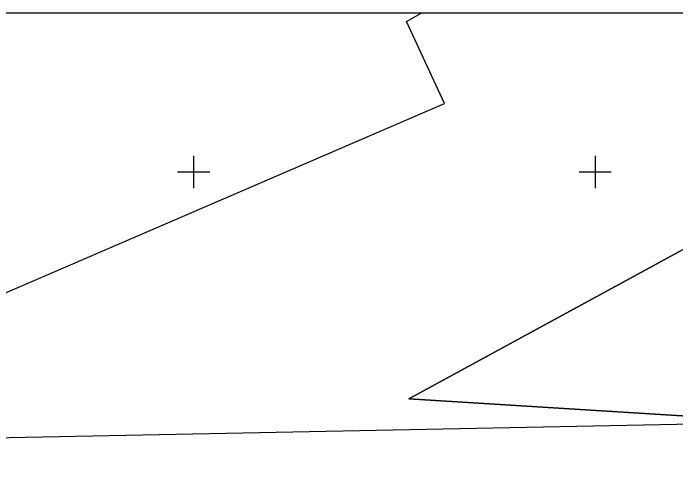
# Model space of a CAD drawing. Extents: x 528816 to 533196, y 6574767 to 6575847.
# Drawn here: x 532477.5 to 532560, y 6575211.6 to 6575269.8 of the extents above; entities that cross this region are included whole.
import ezdxf

# ---------------------------------------------------------------- set-up
doc = ezdxf.new("R2010")
doc.units = 0
for name, color, linetype in [('MOOTPIIR', 7, 'Continuous'), ('PIIR', 7, 'Continuous'), ('VORK', 7, 'Continuous'), ('VORMISTUS', 7, 'Continuous')]:
    doc.layers.add(name, color=color, linetype=linetype)

msp = doc.modelspace()

# ---------------------------------------------------------------- linework, layer by layer
at = {"layer": 'MOOTPIIR'}
msp.add_lwpolyline([(532230.203, 6575142.683), (532435.411, 6575216.091), (532578.89, 6575218.951), (532734.763, 6575190.351), (532974.53, 6575122.186)], dxfattribs=at)
at = {"layer": 'PIIR'}
for points in [[(532462.88, 6575229.05), (532531.24, 6575258.55), (532526.5, 6575268.75), (532528.341, 6575269.787)], [(532462.88, 6575229.05), (532531.24, 6575258.55), (532526.5, 6575268.75), (532528.341, 6575269.787)], [(532614.84, 6575269.787), (532578.65, 6575249.98), (532526.79, 6575221.71), (532594.16, 6575217.52), (532634.54, 6575212.77), (532628.38, 6575247.24), (532633.564, 6575269.787)], [(532633.564, 6575269.787), (532628.38, 6575247.24), (532634.54, 6575212.77), (532594.16, 6575217.52), (532526.79, 6575221.71), (532578.65, 6575249.98), (532614.84, 6575269.787)], [(532614.84, 6575269.787), (532578.65, 6575249.98), (532526.79, 6575221.71), (532594.16, 6575217.52), (532634.54, 6575212.77), (532628.38, 6575247.24), (532633.564, 6575269.787)]]:
    msp.add_lwpolyline(points, dxfattribs=at)
at = {"layer": 'VORK'}
for p, q in [((532500, 6575252), (532500, 6575248)), ((532550, 6575252), (532550, 6575248)), ((532498, 6575250), (532502, 6575250)), ((532548, 6575250), (532552, 6575250))]:
    msp.add_line(p, q, dxfattribs=at)
at = {"layer": 'VORMISTUS'}
msp.add_lwpolyline([(533195.3, 6575269.787), (530714.07, 6575269.787), (530714.07, 6574767.124), (533195.3, 6574767.124)], close=True, dxfattribs=at)

doc.saveas('drawing.dxf')
